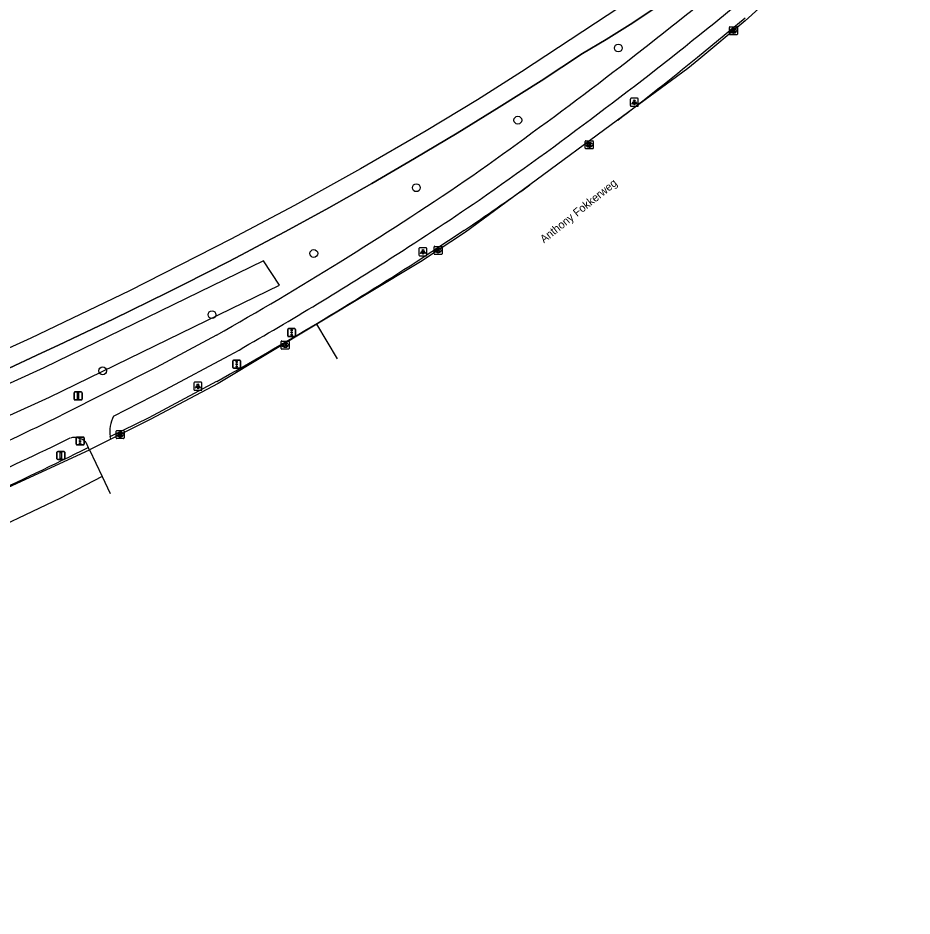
# Model space of a CAD drawing. Extents: x 156141 to 158132, y 385651 to 388399.
# Drawn here: x 157909.2 to 158020.8, y 386418.3 to 386530.4 of the extents above; entities that cross this region are included whole.
import ezdxf

# ---------------------------------------------------------------- set-up
doc = ezdxf.new("R2010")
doc.units = 0
for name, color, linetype in [('IMGEO_Boom', 7, 'Continuous'), ('IMGEO_Fietspad_gesloten', 7, 'Continuous'), ('IMGEO_Groenvoorziening', 7, 'Continuous'), ('IMGEO_Hek', 7, 'Continuous'), ('IMGEO_Kolk', 7, 'Continuous'), ('IMGEO_Lichtpunt', 7, 'Continuous'), ('IMGEO_Openbare_ruimte_label', 7, 'Continuous'), ('IMGEO_Rijbaan_regionaal_gesloten', 7, 'Continuous'), ('IMGEO_Rijbaan_regionaal_open', 7, 'Continuous'), ('IMGEO_Spoor', 7, 'Continuous'), ('IMGEO_Verkeersbordpaal', 7, 'Continuous'), ('IMGEO_Verkeerseiland_open', 7, 'Continuous'), ('IMGEO_Verkeersregelinstallatiepaal', 7, 'Continuous')]:
    doc.layers.add(name, color=color, linetype=linetype)

msp = doc.modelspace()

# ---------------------------------------------------------------- linework, layer by layer
at = {"layer": 'IMGEO_Boom'}
for centre in [(157984.17, 386526.69), (157971.61, 386517.68), (157958.93, 386509.24), (157946.13, 386501.03), (157933.42, 386493.38), (157919.76, 386486.37)]:
    msp.add_circle(centre, 0.489, dxfattribs=at)
at = {"layer": 'IMGEO_Fietspad_gesloten'}
for points in [[(157996.08, 386529.77), (158000, 386533.03)], [(157933.96, 386490.81), (157926.43, 386486.8), (157914.62, 386480.83)], [(157921.12, 386480.7), (157927.61, 386484.02), (157935.55, 386488.27)], [(157917.66, 386477.46), (157917.95, 386476.79)], [(157918.1, 386476.5), (157917.95, 386476.79)]]:
    msp.add_lwpolyline(points, dxfattribs=at)
for centre, radius, start, end in [((157660.49, 386944.39), 530.41, 305.043, 308.9962), ((157670.84, 386930.96), 516.46, 304.9602, 309.0313), ((157708.53, 386888.16), 456.84, 301.8255, 304.159), ((157713.87, 386879.58), 449.73, 302.4338, 304.2178), ((157711.26, 386883.79), 451.69, 299.5403, 301.8239), ((157711.51, 386883.17), 454.03, 299.5678, 302.4425), ((157740.4, 386834.77), 394.49, 292.2727, 296.2073), ((157924.75, 386478.79), 4.1, 152.1492, 188.8165), ((157733.1, 386852.27), 416.46, 292.2867, 296.0079), ((157916.23, 386475.99), 2.05, 45.6836, 104.3321)]:
    msp.add_arc(centre, radius, start, end, dxfattribs=at)
at = {"layer": 'IMGEO_Groenvoorziening'}
for points in [[(157907.36, 386486.39), (157912.18, 386488.63), (157914.23, 386489.58), (157921.06, 386492.83), (157927.86, 386496.16), (157929.94, 386497.2), (157935.44, 386500), (157937.11, 386500.87), (157940.15, 386502.48), (157942.58, 386503.77), (157948, 386506.73), (157953.38, 386509.77), (157958.72, 386512.88), (157964.02, 386516.06), (157969.29, 386519.3), (157974.51, 386522.61), (157979.68, 386525.99), (157982.63, 386527.74), (157985.64, 386529.62), (157988.6, 386531.57)], [(157913.12, 386483.09), (157924.67, 386488.71), (157932.79, 386492.67), (157941.85, 386497.08), (157939.83, 386500.12), (157912.4, 386486.75), (157889.89, 386476.51)], [(157891.9, 386473.46), (157913.12, 386483.09)]]:
    msp.add_lwpolyline(points, dxfattribs=at)
at = {"layer": 'IMGEO_Hek'}
for points in [[(158000, 386540.01), (157997.22, 386537.8), (157994.4, 386535.66), (157991.52, 386533.58), (157988.6, 386531.57), (157985.64, 386529.62), (157982.63, 386527.74), (157979.68, 386525.99)], [(157979.68, 386525.99), (157974.51, 386522.61), (157969.29, 386519.3), (157964.02, 386516.06), (157958.72, 386512.88), (157953.38, 386509.77), (157948, 386506.73), (157942.58, 386503.77), (157940.15, 386502.48)], [(157940.15, 386502.48), (157937.11, 386500.87), (157935.44, 386500)], [(157935.44, 386500), (157929.94, 386497.2), (157927.86, 386496.16)], [(157927.86, 386496.16), (157921.06, 386492.83), (157914.23, 386489.58), (157912.18, 386488.63)], [(157912.18, 386488.63), (157907.36, 386486.39), (157900.45, 386483.28), (157893.52, 386480.24), (157886.55, 386477.27), (157879.55, 386474.38), (157873.05, 386471.77)]]:
    msp.add_lwpolyline(points, dxfattribs=at)
at = {"layer": 'IMGEO_Kolk'}
for p, q in [((157998.03, 386528.42), (157998.03, 386529.27)), ((157998.11, 386529.35), (157998.96, 386529.35)), ((157998.52, 386529.13), (157998.55, 386529.13)), ((157999.04, 386529.27), (157999.04, 386528.42)), ((157998.96, 386528.35), (157998.11, 386528.35)), ((157998.54, 386528.57), (157998.52, 386528.57)), ((157980.03, 386514.18), (157980.03, 386515.03)), ((157980.11, 386515.1), (157980.96, 386515.1)), ((157980.52, 386514.88), (157980.54, 386514.88)), ((157980.54, 386514.32), (157980.52, 386514.32)), ((157981.03, 386515.03), (157981.03, 386514.18)), ((157980.96, 386514.1), (157980.11, 386514.1)), ((157961.15, 386501), (157961.15, 386501.85)), ((157961.22, 386501.92), (157962.08, 386501.92)), ((157962.08, 386500.92), (157961.22, 386500.92)), ((157961.66, 386501.14), (157961.63, 386501.14)), ((157961.64, 386501.7), (157961.66, 386501.7)), ((157962.15, 386501.85), (157962.15, 386501)), ((157942.04, 386489.17), (157942.04, 386490.02)), ((157942.12, 386490.09), (157942.97, 386490.09)), ((157942.53, 386489.87), (157942.56, 386489.87)), ((157943.05, 386490.02), (157943.05, 386489.17)), ((157942.97, 386489.09), (157942.12, 386489.09)), ((157942.55, 386489.31), (157942.53, 386489.31)), ((157921.45, 386477.98), (157921.45, 386478.84)), ((157921.52, 386478.91), (157922.38, 386478.91)), ((157921.94, 386478.69), (157921.96, 386478.69)), ((157922.45, 386478.84), (157922.45, 386477.98)), ((157922.38, 386477.91), (157921.52, 386477.91)), ((157921.96, 386478.13), (157921.94, 386478.13))]:
    msp.add_line(p, q, dxfattribs=at)
for points in [[(157998.03, 386528.42), (157998.03, 386529.27)], [(157998.11, 386529.35), (157998.96, 386529.35)], [(157998.35, 386529.05), (157998.48, 386529.05), (157998.48, 386528.9), (157998.61, 386529.05), (157998.77, 386529.05), (157998.63, 386528.9), (157998.78, 386528.65), (157998.63, 386528.65), (157998.54, 386528.81), (157998.48, 386528.75), (157998.48, 386528.65), (157998.35, 386528.65), (157998.35, 386529.05)], [(157999.04, 386529.27), (157999.04, 386528.42)], [(157998.96, 386528.35), (157998.11, 386528.35)], [(157980.03, 386514.18), (157980.03, 386515.03)], [(157980.11, 386515.1), (157980.96, 386515.1)], [(157980.35, 386514.8), (157980.48, 386514.8), (157980.48, 386514.65), (157980.6, 386514.8), (157980.77, 386514.8), (157980.62, 386514.65), (157980.78, 386514.4), (157980.62, 386514.4), (157980.54, 386514.57), (157980.48, 386514.5), (157980.48, 386514.4), (157980.35, 386514.4), (157980.35, 386514.8)], [(157981.03, 386515.03), (157981.03, 386514.18)], [(157980.96, 386514.1), (157980.11, 386514.1)], [(157961.15, 386501), (157961.15, 386501.85)], [(157961.22, 386501.92), (157962.08, 386501.92)], [(157962.08, 386500.92), (157961.22, 386500.92)], [(157961.47, 386501.62), (157961.59, 386501.62), (157961.59, 386501.47), (157961.72, 386501.62), (157961.89, 386501.62), (157961.74, 386501.47), (157961.89, 386501.22), (157961.74, 386501.22), (157961.66, 386501.39), (157961.59, 386501.32), (157961.59, 386501.22), (157961.47, 386501.22), (157961.47, 386501.62)], [(157962.15, 386501.85), (157962.15, 386501)], [(157942.04, 386489.17), (157942.04, 386490.02)], [(157942.12, 386490.09), (157942.97, 386490.09)], [(157942.36, 386489.79), (157942.49, 386489.79), (157942.49, 386489.64), (157942.62, 386489.79), (157942.78, 386489.79), (157942.64, 386489.64), (157942.79, 386489.39), (157942.64, 386489.39), (157942.55, 386489.56), (157942.49, 386489.49), (157942.49, 386489.39), (157942.36, 386489.39), (157942.36, 386489.79)], [(157943.05, 386490.02), (157943.05, 386489.17)], [(157942.97, 386489.09), (157942.12, 386489.09)], [(157921.45, 386477.98), (157921.45, 386478.84)], [(157921.52, 386478.91), (157922.38, 386478.91)], [(157921.77, 386478.61), (157921.89, 386478.61), (157921.89, 386478.46), (157922.02, 386478.61), (157922.19, 386478.61), (157922.04, 386478.46), (157922.19, 386478.21), (157922.04, 386478.21), (157921.96, 386478.37), (157921.89, 386478.31), (157921.89, 386478.21), (157921.77, 386478.21), (157921.77, 386478.61)], [(157922.45, 386478.84), (157922.45, 386477.98)], [(157922.38, 386477.91), (157921.52, 386477.91)]]:
    msp.add_lwpolyline(points, dxfattribs=at)
for centre, start, end in [((157998.11, 386529.27), 91.552, 178.448), ((157998.11, 386529.27), 91.552, 178.448), ((157998.96, 386529.27), 1.552, 88.448), ((157998.96, 386529.27), 1.552, 88.448), ((157998.11, 386528.42), 181.552, 268.448), ((157998.11, 386528.42), 181.552, 268.448), ((157998.96, 386528.42), 271.552, 358.448), ((157998.96, 386528.42), 271.552, 358.448), ((157980.11, 386515.03), 91.552, 178.448), ((157980.11, 386515.03), 91.552, 178.448), ((157980.96, 386515.03), 1.552, 88.448), ((157980.96, 386515.03), 1.552, 88.448), ((157980.11, 386514.18), 181.552, 268.448), ((157980.11, 386514.18), 181.552, 268.448), ((157980.96, 386514.18), 271.552, 358.448), ((157980.96, 386514.18), 271.552, 358.448), ((157961.23, 386501.85), 91.552, 178.448), ((157961.23, 386501.85), 91.552, 178.448), ((157961.23, 386501), 181.552, 268.448), ((157961.23, 386501), 181.552, 268.448), ((157962.07, 386501.85), 1.552, 88.448), ((157962.07, 386501.85), 1.552, 88.448), ((157962.07, 386501), 271.552, 358.448), ((157962.07, 386501), 271.552, 358.448), ((157942.12, 386490.02), 91.552, 178.448), ((157942.12, 386490.02), 91.552, 178.448), ((157942.97, 386490.02), 1.552, 88.448), ((157942.97, 386490.02), 1.552, 88.448), ((157942.12, 386489.17), 181.552, 268.448), ((157942.12, 386489.17), 181.552, 268.448), ((157942.97, 386489.17), 271.552, 358.448), ((157942.97, 386489.17), 271.552, 358.448), ((157921.53, 386478.83), 91.552, 178.448), ((157921.53, 386478.83), 91.552, 178.448), ((157922.37, 386478.83), 1.552, 88.448), ((157922.37, 386478.83), 1.552, 88.448), ((157921.53, 386477.98), 181.552, 268.448), ((157921.53, 386477.98), 181.552, 268.448), ((157922.37, 386477.98), 271.552, 358.448), ((157922.37, 386477.98), 271.552, 358.448)]:
    msp.add_arc(centre, 0.0765, start, end, dxfattribs=at)
for centre, major_axis, ratio, start_param, end_param in [((157998.52, 386528.85), (-0.387, 0.002), 0.722429, 4.712389, 7.853982), ((157998.55, 386528.85), (-0.39, 0.002), 0.717154, 1.570796, 4.712389), ((157980.52, 386514.6), (-0.387, 0.002), 0.722429, 4.712389, 7.853982), ((157980.54, 386514.6), (-0.39, 0.002), 0.717154, 1.570796, 4.712389), ((157961.64, 386501.42), (-0.387, 0.002), 0.722429, 4.712389, 7.853982), ((157961.66, 386501.42), (-0.39, 0.002), 0.717154, 1.570796, 4.712389), ((157942.53, 386489.59), (-0.387, 0.002), 0.722429, 4.712389, 7.853982), ((157942.56, 386489.59), (-0.39, 0.002), 0.717154, 1.570796, 4.712389), ((157921.94, 386478.41), (-0.387, 0.002), 0.722429, 4.712389, 7.853982), ((157921.96, 386478.41), (-0.39, 0.002), 0.717154, 1.570796, 4.712389)]:
    msp.add_ellipse(centre, major_axis=major_axis, ratio=ratio, start_param=start_param, end_param=end_param, dxfattribs=at)
at = {"layer": 'IMGEO_Lichtpunt'}
for p, q in [((157985.66, 386520.31), (157985.66, 386519.51)), ((157985.66, 386520.31), (157985.66, 386519.51)), ((157986.56, 386520.41), (157985.76, 386520.41)), ((157986.56, 386520.41), (157985.76, 386520.41)), ((157986.66, 386519.51), (157986.66, 386520.31)), ((157986.66, 386519.51), (157986.66, 386520.31)), ((157985.76, 386519.41), (157986.56, 386519.41)), ((157985.76, 386519.41), (157986.56, 386519.41)), ((157959.26, 386501.64), (157959.26, 386500.84)), ((157959.26, 386501.64), (157959.26, 386500.84)), ((157960.16, 386501.74), (157959.35, 386501.74)), ((157960.16, 386501.74), (157959.35, 386501.74)), ((157960.26, 386500.84), (157960.26, 386501.64)), ((157960.26, 386500.84), (157960.26, 386501.64)), ((157959.35, 386500.74), (157960.16, 386500.74)), ((157959.35, 386500.74), (157960.16, 386500.74)), ((157931.15, 386484.84), (157931.15, 386484.04)), ((157931.15, 386484.84), (157931.15, 386484.04)), ((157932.06, 386484.94), (157931.25, 386484.94)), ((157932.06, 386484.94), (157931.25, 386484.94)), ((157932.15, 386484.04), (157932.15, 386484.84)), ((157932.15, 386484.04), (157932.15, 386484.84)), ((157931.25, 386483.94), (157932.06, 386483.94)), ((157931.25, 386483.94), (157932.06, 386483.94))]:
    msp.add_line(p, q, dxfattribs=at)
for points in [[(157986.04, 386519.98), (157986.07, 386519.95), (157985.89, 386519.69), (157985.85, 386519.71), (157986.04, 386519.98)], [(157986.14, 386519.93), (157986.18, 386519.93), (157986.18, 386519.61), (157986.14, 386519.61), (157986.14, 386519.93)], [(157986.25, 386519.95), (157986.29, 386519.98), (157986.47, 386519.71), (157986.43, 386519.69), (157986.25, 386519.95)], [(157959.63, 386501.31), (157959.67, 386501.28), (157959.49, 386501.02), (157959.45, 386501.04), (157959.63, 386501.31)], [(157959.74, 386501.26), (157959.78, 386501.26), (157959.78, 386500.94), (157959.74, 386500.94), (157959.74, 386501.26)], [(157959.85, 386501.28), (157959.88, 386501.31), (157960.07, 386501.04), (157960.03, 386501.02), (157959.85, 386501.28)], [(157931.53, 386484.51), (157931.57, 386484.48), (157931.38, 386484.22), (157931.34, 386484.25), (157931.53, 386484.51)], [(157931.63, 386484.46), (157931.68, 386484.46), (157931.68, 386484.14), (157931.63, 386484.14), (157931.63, 386484.46)], [(157931.74, 386484.48), (157931.78, 386484.51), (157931.97, 386484.24), (157931.93, 386484.22), (157931.74, 386484.48)]]:
    msp.add_lwpolyline(points, dxfattribs=at)
for centre in [(157986.16, 386520.11), (157959.76, 386501.44), (157931.65, 386484.64)]:
    msp.add_circle(centre, 0.0994, dxfattribs=at)
for centre, start, end in [((157985.76, 386520.31), 90, 180), ((157985.76, 386520.31), 90, 180), ((157986.56, 386520.31), 0, 90), ((157986.56, 386520.31), 0, 90), ((157985.76, 386519.51), 180, 270), ((157985.76, 386519.51), 180, 270), ((157986.56, 386519.51), 270, 0), ((157986.56, 386519.51), 270, 360), ((157959.35, 386501.64), 90, 180), ((157959.35, 386501.64), 90, 180), ((157959.35, 386500.84), 180, 270), ((157959.35, 386500.84), 180, 270), ((157960.16, 386501.64), 0, 90), ((157960.16, 386501.64), 0, 90), ((157960.16, 386500.84), 270, 0), ((157960.16, 386500.84), 270, 360), ((157931.25, 386484.84), 90, 180), ((157931.25, 386484.84), 90, 180), ((157931.25, 386484.04), 180, 270), ((157931.25, 386484.04), 180, 270), ((157932.06, 386484.84), 0, 90), ((157932.06, 386484.84), 0, 90), ((157932.06, 386484.04), 270, 0), ((157932.06, 386484.04), 270, 360)]:
    msp.add_arc(centre, 0.0946, start, end, dxfattribs=at)
at = {"layer": 'IMGEO_Rijbaan_regionaal_gesloten'}
for points in [[(158020.85, 386548.96), (158000, 386530.08), (157994.22, 386525.27), (157992.83, 386524.14), (157984.08, 386517.69)], [(157984.08, 386517.69), (157973.1, 386509.59)], [(157973.1, 386509.59), (157965.09, 386503.68), (157959.46, 386500), (157946.49, 386492.2)], [(157946.49, 386492.2), (157934.19, 386484.8), (157925.69, 386480.27), (157920.8, 386477.83)], [(157949.09, 386487.85), (157946.49, 386492.2)], [(157920.8, 386477.83), (157918.1, 386476.5)], [(157694.01, 386418.27), (157747.45, 386428.26), (157813.23, 386440.64), (157839.89, 386446.74), (157865.93, 386454.43), (157891.9, 386464.42), (157918.1, 386476.5)], [(157918.1, 386476.5), (157919.7, 386473.15)], [(157919.7, 386473.15), (157914.39, 386470.43), (157903.17, 386465.1)], [(157919.7, 386473.15), (157920.71, 386471.04)]]:
    msp.add_lwpolyline(points, dxfattribs=at)
at = {"layer": 'IMGEO_Rijbaan_regionaal_open'}
for points in [[(157994.04, 386525.55), (158000, 386530.45)], [(157958.92, 386500), (157964.93, 386503.93)], [(157920.7, 386478.16), (157925.55, 386480.55), (157934.01, 386485.06)], [(157920.8, 386477.83), (157920.7, 386478.16)]]:
    msp.add_lwpolyline(points, dxfattribs=at)
for centre, radius, start, end in [((157739.3, 386838.18), 403.28, 307.3713, 309.174), ((157743.29, 386832.35), 396.22, 304.0142, 305.4526), ((157702.89, 386898.46), 473.63, 299.2084, 302.7225)]:
    msp.add_arc(centre, radius, start, end, dxfattribs=at)
at = {"layer": 'IMGEO_Spoor'}
msp.add_lwpolyline([(157987.37, 386533.84), (157972.07, 386523.73), (157966.59, 386520.24), (157960.17, 386516.33), (157951.96, 386511.62), (157943.72, 386507.04), (157935.76, 386502.8), (157923.11, 386496.35), (157910.78, 386490.44), (157897.77, 386484.55)], dxfattribs=at)
at = {"layer": 'IMGEO_Verkeersbordpaal'}
for p, q in [((157916.19, 386482.83), (157916.19, 386483.63)), ((157916.19, 386483.63), (157916.19, 386482.83)), ((157916.29, 386483.73), (157917.08, 386483.73)), ((157917.08, 386483.73), (157916.29, 386483.73)), ((157917.18, 386483.63), (157917.18, 386482.83)), ((157917.18, 386482.83), (157917.18, 386483.63)), ((157917.08, 386482.73), (157916.29, 386482.73)), ((157916.29, 386482.73), (157917.08, 386482.73)), ((157914.05, 386475.39), (157914.05, 386476.19)), ((157914.05, 386476.19), (157914.05, 386475.39)), ((157914.15, 386476.29), (157914.94, 386476.29)), ((157914.94, 386476.29), (157914.15, 386476.29)), ((157915.04, 386476.19), (157915.04, 386475.39)), ((157915.04, 386475.39), (157915.04, 386476.19)), ((157914.94, 386475.29), (157914.15, 386475.29)), ((157914.15, 386475.29), (157914.94, 386475.29))]:
    msp.add_line(p, q, dxfattribs=at)
for points in [[(157916.61, 386483.61), (157916.76, 386483.61), (157916.76, 386482.86), (157916.61, 386482.86), (157916.61, 386483.61)], [(157914.47, 386476.16), (157914.62, 386476.16), (157914.62, 386475.41), (157914.47, 386475.41), (157914.47, 386476.16)]]:
    msp.add_lwpolyline(points, dxfattribs=at)
for centre, start, end in [((157916.29, 386483.63), 90, 180), ((157916.29, 386483.63), 90, 180), ((157917.08, 386483.63), 0, 90), ((157917.08, 386483.63), 360, 90), ((157916.29, 386482.83), 180, 270), ((157916.29, 386482.83), 180, 270), ((157917.08, 386482.83), 270, 0), ((157917.08, 386482.83), 270, 0), ((157914.15, 386476.19), 90, 180), ((157914.15, 386476.19), 90, 180), ((157914.94, 386476.19), 0, 90), ((157914.94, 386476.19), 360, 90), ((157914.15, 386475.39), 180, 270), ((157914.15, 386475.39), 180, 270), ((157914.94, 386475.39), 270, 0), ((157914.94, 386475.39), 270, 0)]:
    msp.add_arc(centre, 0.1, start, end, dxfattribs=at)
at = {"layer": 'IMGEO_Verkeerseiland_open'}
msp.add_arc((157705.11, 386903.31), 476.67, 293.0543, 296.5193, dxfattribs=at)
at = {"layer": 'IMGEO_Verkeersregelinstallatiepaal'}
for p, q in [((157942.87, 386490.74), (157942.87, 386491.54)), ((157942.87, 386491.54), (157942.87, 386490.74)), ((157942.97, 386491.64), (157943.75, 386491.64)), ((157943.75, 386491.64), (157942.97, 386491.64)), ((157943.85, 386491.54), (157943.85, 386490.74)), ((157943.85, 386490.74), (157943.85, 386491.54)), ((157943.75, 386490.64), (157942.97, 386490.64)), ((157942.97, 386490.64), (157943.75, 386490.64)), ((157936, 386486.8), (157936, 386487.6)), ((157936, 386487.6), (157936, 386486.8)), ((157936.1, 386487.7), (157936.89, 386487.7)), ((157936.89, 386487.7), (157936.1, 386487.7)), ((157936.99, 386487.6), (157936.99, 386486.8)), ((157936.99, 386486.8), (157936.99, 386487.6)), ((157936.89, 386486.7), (157936.1, 386486.7)), ((157936.1, 386486.7), (157936.89, 386486.7)), ((157916.45, 386477.21), (157916.45, 386478)), ((157916.45, 386478), (157916.45, 386477.21)), ((157916.55, 386478.1), (157917.34, 386478.1)), ((157917.34, 386478.1), (157916.55, 386478.1)), ((157917.44, 386478), (157917.44, 386477.21)), ((157917.44, 386477.21), (157917.44, 386478)), ((157917.34, 386477.11), (157916.55, 386477.11)), ((157916.55, 386477.11), (157917.34, 386477.11))]:
    msp.add_line(p, q, dxfattribs=at)
for centre in [(157943.36, 386491.43), (157943.36, 386491.14), (157943.36, 386490.85), (157936.49, 386487.49), (157936.49, 386487.2), (157936.49, 386486.91), (157916.94, 386477.89), (157916.94, 386477.6), (157916.94, 386477.32)]:
    msp.add_circle(centre, 0.085, dxfattribs=at)
for centre, start, end in [((157942.97, 386491.54), 90, 180), ((157942.97, 386491.54), 90, 180), ((157942.97, 386490.74), 180, 270), ((157942.97, 386490.74), 180, 270), ((157943.75, 386491.54), 0, 90), ((157943.75, 386491.54), 360, 90), ((157943.75, 386490.74), 270, 0), ((157943.75, 386490.74), 270, 0), ((157936.1, 386487.6), 90, 180), ((157936.1, 386487.6), 90, 180), ((157936.89, 386487.6), 0, 90), ((157936.89, 386487.6), 360, 90), ((157936.1, 386486.8), 180, 270), ((157936.1, 386486.8), 180, 270), ((157936.89, 386486.8), 270, 0), ((157936.89, 386486.8), 270, 0), ((157916.55, 386478), 90, 180), ((157916.55, 386478), 90, 180), ((157917.34, 386478), 0, 90), ((157917.34, 386478), 360, 90), ((157916.55, 386477.21), 180, 270), ((157916.55, 386477.21), 180, 270), ((157917.34, 386477.21), 270, 0), ((157917.34, 386477.21), 270, 0)]:
    msp.add_arc(centre, 0.1, start, end, dxfattribs=at)

# ---------------------------------------------------------------- texts
at = {"layer": 'IMGEO_Openbare_ruimte_label'}
msp.add_text('Anthony Fokkerweg', height=1, rotation=38.624, dxfattribs=at).set_placement((157974.88, 386502.28))

doc.saveas('drawing.dxf')
